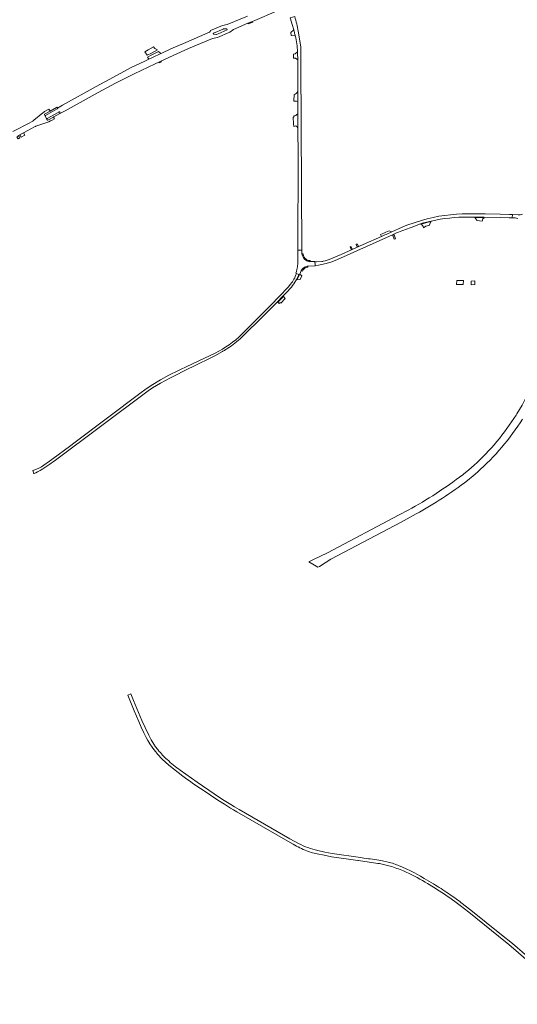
# Model space of a CAD drawing. Header units: metres. Extents: x 166325 to 190320, y 381923 to 404576.
# Tile 943 of 1056: x 181365 to 181872, y 383240 to 384244. Entities that reach past the tile are written whole.
import ezdxf

# ---------------------------------------------------------------- set-up
doc = ezdxf.new("R2010")
doc.units = ezdxf.units.M
for name, color, linetype, lineweight in [('B-WE-VH-VERHARDING_ASFALT-GV', 8, 'Continuous', 18), ('B-WE-VH-VERHARDING_BETON-GV', 8, 'Continuous', 18), ('B-WE-VH-VERHARDING_BETONSTRAATSTEEN-GV', 8, 'Continuous', 18), ('B-WE-VH-VERHARDING_GESLOTEN-GV', 8, 'Continuous', 18)]:
    doc.layers.add(name, color=color, linetype=linetype, lineweight=lineweight)

msp = doc.modelspace()

# ---------------------------------------------------------------- linework, layer by layer
at = {"layer": 'B-WE-VH-VERHARDING_ASFALT-GV', "flags": 128}
for points in [[(181405.778, 384148.659), (181406.349, 384148.806), (181410.968, 384151.345), (181444.587, 384170.002), (181462.238, 384179.37), (181481.526, 384189.058), (181502.7, 384199.27), (181506.547, 384201.048), (181508.69, 384202.038), (181521.31, 384207.87), (181536.91, 384214.74), (181561.373, 384225.18), (181566.418, 384226.092), (181578.926, 384231.522), (181582.656, 384234.263), (181597.42, 384240.564), (181601.992, 384242.515), (181628.88, 384253.99)], [(181596.854, 384247.991), (181576.207, 384239.209), (181571.522, 384238.301), (181559.268, 384233.21), (181558.854, 384232.306), (181558.658, 384231.897), (181558.315, 384231.599), (181553.457, 384229.466), (181533.93, 384221.13), (181518.75, 384214.42), (181509.593, 384210.174), (181508.438, 384209.638), (181500.184, 384205.81), (181496.326, 384203.956), (181492.199, 384201.969), (181478.466, 384195.358), (181460.511, 384185.791), (181442.666, 384176.02), (181408.47, 384156.995), (181403.378, 384154.117)], [(181645.07, 384247.435), (181640.479, 384246.052), (181642.769, 384238.45), (181643.813, 384234.788), (181644.009, 384233.995), (181644.729, 384231.091)], [(181648.125, 384160.793), (181648.175, 384148.255), (181648.189, 384144.705), (181648.223, 384138.51), (181648.247, 384134.121), (181648.406, 384105.082), (181648.31, 384009.15), (181652.178, 384009.386), (181651.333, 384199.971), (181651.329, 384200.802), (181651.251, 384208.091), (181651.212, 384211.741), (181651.144, 384216.194), (181650.722, 384220.628), (181648.66, 384232.46)], [(181647.877, 384211.606), (181647.879, 384211.576), (181647.884, 384211.464), (181648.034, 384208.266), (181648.118, 384205.412), (181648.144, 384203.435), (181648.155, 384202.557), (181648.128, 384171.079), (181648.126, 384168.579), (181648.12, 384161.941), (181648.125, 384160.793)], [(181644.433, 384167.726), (181644.241, 384161.841), (181644.243, 384161.024)], [(181648.125, 384160.793), (181648.12, 384161.941), (181648.126, 384168.579), (181648.128, 384171.079)], [(181403.198, 384153.356), (181403.035, 384153.264), (181390.994, 384146.486), (181390.59, 384146.211), (181392.241, 384143.175), (181392.72, 384143.388)], [(181644.243, 384161.024), (181644.646, 384161.306), (181645.678, 384161.344)], [(181392.72, 384143.388), (181404.764, 384150.12), (181404.921, 384150.207)], [(181405.656, 384149.996), (181405.966, 384149.441)], [(181822.044, 384043.044), (181828.509, 384043.009), (181838.182, 384042.926), (181854.57, 384042.644), (181863.682, 384042.389), (181866.724, 384042.304), (181866.879, 384045.578), (181863.871, 384045.655), (181854.261, 384045.902), (181839.05, 384046.176), (181821.877, 384046.312)], [(181822.044, 384043.044), (181828.509, 384043.009), (181838.182, 384042.926), (181854.57, 384042.644), (181863.682, 384042.389), (181866.724, 384042.304), (181866.879, 384045.578), (181863.871, 384045.655), (181854.261, 384045.902), (181839.05, 384046.176), (181821.877, 384046.312)], [(181876.626, 384045.943), (181876.679, 384045.774), (181874.667, 384045.42), (181872.69, 384045.429), (181866.879, 384045.578), (181866.724, 384042.304), (181867.032, 384042.295), (181869.745, 384042.15), (181872.431, 384041.612)], [(181876.626, 384045.943), (181876.679, 384045.774), (181874.667, 384045.42), (181872.69, 384045.429), (181866.879, 384045.578), (181866.724, 384042.304), (181867.032, 384042.295), (181869.745, 384042.15), (181872.431, 384041.612)], [(181774.334, 384039.655), (181759.244, 384034.687), (181754.469, 384032.773), (181744.023, 384028.04), (181738.148, 384025.379), (181736.907, 384024.816), (181736.847, 384024.789), (181733.314, 384023.229), (181714.965, 384015.026), (181692.331, 384004.697), (181680.298, 383999.597), (181678.145, 383998.941), (181675.982, 383998.445), (181673.982, 383997.987)], [(181774.334, 384039.655), (181759.244, 384034.687), (181754.469, 384032.773), (181744.023, 384028.04), (181738.148, 384025.379), (181736.907, 384024.816), (181736.847, 384024.789), (181733.314, 384023.229), (181714.965, 384015.026), (181692.331, 384004.697), (181680.298, 383999.597), (181678.145, 383998.941), (181675.982, 383998.445), (181673.982, 383997.987)], [(181763.593, 384032.497), (181775.045, 384036.741), (181779.502, 384037.911), (181783.987, 384038.963)], [(181763.593, 384032.497), (181775.045, 384036.741), (181779.502, 384037.911), (181783.987, 384038.963)], [(181672.698, 383997.761), (181667.121, 383997.375), (181665.586, 383997.269), (181665.788, 383994.257), (181665.828, 383993.657), (181669.185, 383994.139), (181676.934, 383995.575), (181682.857, 383997.465), (181688.615, 383999.808), (181737.8, 384021.76), (181744.808, 384024.983), (181746.159, 384025.604), (181748.89, 384026.86)], [(181672.698, 383997.761), (181667.121, 383997.375), (181665.586, 383997.269), (181665.788, 383994.257), (181665.828, 383993.657), (181669.185, 383994.139), (181676.934, 383995.575), (181682.857, 383997.465), (181688.615, 383999.808), (181737.8, 384021.76), (181744.808, 384024.983), (181746.159, 384025.604), (181748.89, 384026.86)], [(181645.205, 383976.549), (181646.786, 383979.23), (181648.136, 383981.783), (181649.365, 383984.38), (181646.762, 383985.462)], [(181640.887, 383974.596), (181638.378, 383971.711), (181635.422, 383968.314), (181632.27, 383965.102), (181618.078, 383950.359), (181591.154, 383923.555)], [(181589.295, 383918.98), (181592.824, 383922.432), (181598.642, 383928.122), (181605.939, 383935.258), (181619.984, 383948.993), (181627.446, 383956.711), (181633.068, 383962.527), (181637.659, 383967.277), (181640.319, 383970.029)], [(181564.067, 383904.353), (181547.396, 383896.39), (181540.998, 383893.334), (181540.805, 383893.242), (181538.883, 383892.324), (181536.524, 383891.197), (181516.884, 383881.816), (181508.29, 383877.09), (181500.562, 383872.412), (181493.772, 383867.823), (181487.277, 383863.06), (181421.223, 383813.512), (181415.538, 383809.248), (181398.861, 383796.738), (181397.552, 383795.756), (181387.019, 383788.222), (181385.053, 383787.303), (181383.458, 383786.654), (181379.014, 383784.817), (181378.22, 383784.587), (181377.993, 383784.521), (181379.13, 383781.383)], [(181379.13, 383781.383), (181379.292, 383781.449), (181381.097, 383782.262), (181382.854, 383783.176), (181385.549, 383784.671), (181388.182, 383786.272), (181395.314, 383791.066), (181399.344, 383793.776), (181399.821, 383794.133), (181495.563, 383865.851), (181500.07, 383868.92), (181508.15, 383873.69), (181518.32, 383879.24), (181537.8, 383888.802), (181540.094, 383889.928), (181563.635, 383901.482)], [(181563.635, 383901.482), (181571.451, 383906.052), (181571.883, 383906.292)], [(181871.319, 383842.27), (181870.643, 383841.192)], [(181827.759, 383790.028), (181822.461, 383785.369), (181817.031, 383780.865), (181816.322, 383780.31)], [(181821.019, 383774.277), (181826.769, 383779.019), (181831.212, 383782.878)], [(181760.713, 383744.201), (181751.577, 383739.362), (181678.56, 383700.685), (181663.393, 383693.672), (181659.418, 383691.665)], [(181659.418, 383691.665), (181663.537, 383689.173), (181668.678, 383686.061), (181670.308, 383686.908), (181681.71, 383694.056), (181753.459, 383732.094)], [(181753.459, 383732.094), (181768.96, 383740.312)], [(181506.053, 383499.538), (181505.897, 383499.743), (181505.212, 383500.641), (181503.211, 383502.974), (181501.459, 383505.499), (181498.756, 383510.009), (181496.28, 383514.647), (181492.475, 383522.513), (181489.132, 383529.823), (181480.675, 383550.029), (181477.891, 383556.818), (181475.027, 383555.658), (181481.572, 383539.525), (181486.012, 383528.877), (181488.565, 383523.058), (181491.271, 383517.309), (181493.763, 383512.339), (181495.306, 383509.432), (181497.43, 383505.874), (181499.749, 383502.441), (181501.477, 383500.061), (181503.338, 383497.707), (181504.558, 383496.27), (181505.28, 383495.42), (181509.881, 383490.329), (181513.262, 383487.26), (181516.78, 383484.35), (181531.162, 383472.923)], [(181648.975, 383404.308), (181644.419, 383406.629), (181639.963, 383409.138), (181588.384, 383438.966), (181583.634, 383441.745), (181579.969, 383443.949), (181571.373, 383449.327), (181562.914, 383454.918), (181545.511, 383466.844), (181528.303, 383479.049)], [(181551.619, 383458.559), (181566.741, 383448.67), (181573.454, 383444.28), (181579.503, 383440.479), (181582.754, 383438.544), (181586.091, 383436.76), (181640.485, 383405.297), (181643.448, 383403.583)], [(181663.141, 383394.924), (181667.824, 383393.9), (181675.203, 383392.287), (181682.612, 383390.82), (181697.443, 383388.698), (181709.261, 383387.007), (181710.149, 383386.88), (181729.589, 383384.098), (181731.517, 383383.773), (181737.013, 383382.646), (181742.442, 383381.23)], [(181740.194, 383385.439), (181734.498, 383386.711), (181728.729, 383387.599), (181721.866, 383388.564), (181720.328, 383388.78), (181715.504, 383389.458), (181712.084, 383389.939), (181683.042, 383394.02), (181675.773, 383395.416), (181668.554, 383397.05)], [(181786.48, 383363.181), (181777.056, 383368.797), (181773.326, 383371.02), (181769.539, 383373.147), (181767.229, 383374.348), (181763.766, 383376.148), (181757.883, 383378.926), (181752.384, 383381.287), (181751.595, 383381.626)], [(181777.936, 383364.994), (181780.473, 383363.448), (181786.346, 383359.87), (181792.155, 383356.187)], [(181813.652, 383341.15), (181822.561, 383334.32), (181852.781, 383309.94), (181863.242, 383301.27), (181873.201, 383292.88), (181883.142, 383284.03), (181897.2, 383271.207), (181927.429, 383243.626), (181931.187, 383240.374)], [(181934.291, 383242.008), (181934.175, 383242.113), (181876.97, 383293.73), (181872.04, 383298.023), (181867.043, 383302.238), (181855.881, 383311.26), (181824.37, 383336.37), (181814.429, 383344.292)]]:
    msp.add_lwpolyline(points, dxfattribs=at)
at = {"layer": 'B-WE-VH-VERHARDING_ASFALT-GV'}
for points in [[(181648.66, 384232.46, 0.03019334), (181645.07, 384247.435)], [(181644.729, 384231.091, -0.00988259), (181645.594, 384227.74)], [(181645.594, 384227.74, -0.0463023), (181647.877, 384211.606)], [(181648.128, 384171.079, -0.16033719), (181644.433, 384167.726)], [(181403.378, 384154.117, -0.4388958), (181403.198, 384153.356)], [(181645.678, 384161.344, -0.18270309), (181648.125, 384160.793)], [(181404.921, 384150.207, -0.34937934), (181405.656, 384149.996)], [(181405.966, 384149.441, -0.31966337), (181405.778, 384148.659)], [(181821.877, 384046.312, 0.07250379), (181774.334, 384039.655)], [(181821.877, 384046.312, 0.07250379), (181774.334, 384039.655)], [(181783.987, 384038.963, -0.05515388), (181822.044, 384043.044)], [(181783.987, 384038.963, -0.05515388), (181822.044, 384043.044)], [(181748.89, 384026.86, -0.01522882), (181763.593, 384032.497)], [(181748.89, 384026.86, -0.01522882), (181763.593, 384032.497)], [(181673.982, 383997.987, -0.00933088), (181672.698, 383997.761)], [(181673.982, 383997.987, -0.00933088), (181672.698, 383997.761)], [(181646.762, 383985.462, -0.08439934), (181640.887, 383974.596)], [(181640.319, 383970.029, 0.04261379), (181645.205, 383976.549)], [(181591.154, 383923.555, -0.07813547), (181564.067, 383904.353)], [(181574.813, 383908.011, 0.04954057), (181589.295, 383918.98)], [(181571.883, 383906.292, 0.00923876), (181574.813, 383908.011)], [(181890.536, 383879.961, -0.04333033), (181871.319, 383842.27)], [(181870.643, 383841.192, -0.06879501), (181827.759, 383790.028)], [(181831.212, 383782.878, 0.07075643), (181877.14, 383837.124)], [(181816.322, 383780.31, -0.03842382), (181760.713, 383744.201)], [(181768.96, 383740.312, 0.03536259), (181821.019, 383774.277)], [(181515.033, 383489.928, -0.04894952), (181506.053, 383499.538)], [(181528.303, 383479.049, -0.02977272), (181515.033, 383489.928)], [(181531.162, 383472.923, 0.00956676), (181551.619, 383458.559)], [(181643.448, 383403.583, 0.02598241), (181657.292, 383396.709)], [(181668.554, 383397.05, -0.05547452), (181648.975, 383404.308)], [(181657.292, 383396.709, 0.02307135), (181663.141, 383394.924)], [(181751.595, 383381.626, 0.03445914), (181740.194, 383385.439)], [(181742.442, 383381.23, -0.0337143), (181755.916, 383376.328)], [(181755.916, 383376.328, -0.03207307), (181777.936, 383364.994)], [(181801.875, 383353.197, 0.01179145), (181786.48, 383363.181)], [(181792.155, 383356.187, -0.01566068), (181813.652, 383341.15)], [(181814.429, 383344.292, 0.0152337), (181801.875, 383353.197)]]:
    msp.add_lwpolyline(points, format="xyb", dxfattribs=at)
at = {"layer": 'B-WE-VH-VERHARDING_ASFALT-GV', "flags": 128}
for points in [[(181575.885, 384234.772), (181576.209, 384234.308), (181576.107, 384233.882), (181566.93, 384229.866), (181565.446, 384229.289), (181564.887, 384229.262), (181562.688, 384229.547), (181562.198, 384229.88), (181562.005, 384230.276), (181562.272, 384230.668), (181572.073, 384234.711), (181572.501, 384234.838), (181575.427, 384234.973)], [(181652.221, 383983.048), (181650.263, 383984.932), (181649.92, 383984.149), (181648.673, 383981.514), (181647.31, 383978.937), (181650.435, 383979.406)]]:
    msp.add_lwpolyline(points, close=True, dxfattribs=at)
at = {"layer": 'B-WE-VH-VERHARDING_BETON-GV', "flags": 128}
for points in [[(181653.581, 384005.366), (181652.25, 384005.429), (181653.061, 384003.541), (181653.879, 384001.481), (181655.398, 383999.584), (181657.241, 383998.303), (181659.86, 383997.535), (181660.574, 383997.572), (181660.652, 383998.598)], [(181658.57, 383991.91), (181658.362, 383992.89), (181657.658, 383992.789), (181656.768, 383992.565), (181655.907, 383992.249), (181655.084, 383991.844), (181654.307, 383991.356), (181653.586, 383990.79), (181652.928, 383990.151), (181651.654, 383988.436), (181652.83, 383987.89)]]:
    msp.add_lwpolyline(points, dxfattribs=at)
at = {"layer": 'B-WE-VH-VERHARDING_BETON-GV'}
for points in [[(181656.942, 383999.641, -0.2496124), (181653.581, 384005.366)], [(181652.83, 383987.89, -0.22674548), (181657.05, 383991.657)], [(181660.652, 383998.598, -0.13939908), (181656.942, 383999.641)], [(181657.05, 383991.657, -0.05846593), (181658.57, 383991.91)]]:
    msp.add_lwpolyline(points, format="xyb", dxfattribs=at)
at = {"layer": 'B-WE-VH-VERHARDING_BETONSTRAATSTEEN-GV', "flags": 128}
for points in [[(181602.357, 384241.836), (181601.992, 384242.515), (181597.42, 384240.564), (181597.767, 384239.868)], [(181575.885, 384234.772), (181575.427, 384234.973), (181572.501, 384234.838), (181572.073, 384234.711), (181562.272, 384230.668), (181562.005, 384230.276), (181562.198, 384229.88), (181562.688, 384229.547), (181564.887, 384229.262), (181565.446, 384229.289), (181566.93, 384229.866), (181576.107, 384233.882), (181576.209, 384234.308)], [(181505.05, 384213.415), (181502.484, 384214.883), (181501.096, 384216.47), (181495.779, 384213.481), (181492.354, 384211.556), (181494.609, 384207.931), (181498.956, 384210.255)], [(181495.09, 384206.082), (181496.326, 384203.956), (181500.184, 384205.81), (181508.438, 384209.638), (181506.061, 384211.677), (181498.825, 384208.014)], [(181643.895, 384209.041), (181643.742, 384209.008), (181643.673, 384205.102), (181644.256, 384205.115), (181645.734, 384205.147), (181648.144, 384203.435), (181648.118, 384205.412), (181648.034, 384208.266), (181647.884, 384211.464), (181647.879, 384211.576), (181647.877, 384211.606), (181645.4, 384209.37)], [(181507.047, 384200.236), (181509.189, 384201.234), (181508.69, 384202.038), (181506.547, 384201.048)], [(181644.116, 384135.507), (181646.307, 384135.923), (181646.562, 384135.743), (181647.55, 384135.047), (181648.247, 384134.121), (181648.223, 384138.51), (181648.189, 384144.705), (181648.175, 384148.255), (181647.243, 384147.447), (181646.248, 384146.72), (181645.74, 384146.546), (181645.218, 384146.367), (181644.134, 384146.264), (181644.195, 384144.743), (181643.329, 384144.751), (181643.785, 384138.12)], [(181838.177, 384042.326), (181828.506, 384042.409), (181830.594, 384039.884), (181830.575, 384039.478), (181835.996, 384038.912), (181836.753, 384041.147)], [(181838.177, 384042.326), (181828.506, 384042.409), (181830.594, 384039.884), (181830.575, 384039.478), (181835.996, 384038.912), (181836.753, 384041.147)], [(181773.512, 384035.555), (181774.894, 384034.672), (181775.106, 384034.509), (181775.299, 384034.323), (181775.472, 384034.118), (181775.62, 384033.895), (181775.744, 384033.658), (181775.842, 384033.408), (181776.193, 384031.989), (181778.531, 384033.583), (181782.341, 384034.769), (181782.448, 384035.587), (181784.12, 384038.378), (181779.647, 384037.329), (181775.204, 384036.162)], [(181744.023, 384028.04), (181743.075, 384028.35), (181741.371, 384028.907), (181738.041, 384027.525), (181736.012, 384026.701), (181732.373, 384025.224), (181733.058, 384023.772), (181733.314, 384023.229), (181736.847, 384024.789), (181736.907, 384024.816), (181738.148, 384025.379)], [(181745.049, 384024.302), (181746.45, 384020.333), (181747.829, 384020.874), (181746.399, 384024.923)], [(181701.428, 384012.661), (181702.64, 384010.058), (181703.594, 384010.482), (181702.396, 384013.054)], [(181709.966, 384013.317), (181708.85, 384015.674), (181707.57, 384015.154), (181708.706, 384012.756)], [(181629.091, 383954.864), (181629.787, 383955.583), (181629.791, 383955.588), (181629.923, 383955.669), (181630.068, 383955.726), (181630.22, 383955.755), (181630.376, 383955.756), (181630.529, 383955.729), (181630.674, 383955.675), (181630.808, 383955.595), (181630.924, 383955.492), (181631.005, 383955.389), (181635.276, 383959.985), (181633.499, 383962.11), (181627.877, 383956.294)]]:
    msp.add_lwpolyline(points, close=True, dxfattribs=at)
for points in [[(181644.729, 384231.091), (181644.009, 384233.995), (181640.955, 384231.197)], [(181640.955, 384231.197), (181641.529, 384228.126), (181645.594, 384227.74)], [(181402.329, 384154.878), (181402.322, 384154.874), (181395.665, 384151.131), (181390.159, 384148.034)], [(181394.572, 384153.022), (181390.179, 384150.576)], [(181390.994, 384146.486), (181403.035, 384153.264), (181403.198, 384153.356)], [(181395.665, 384151.131), (181394.572, 384153.022)], [(181403.378, 384154.117), (181403.082, 384154.682)], [(181388.436, 384149.269), (181379.236, 384141.678), (181378.618, 384141.168)], [(181381.106, 384135.534), (181381.215, 384135.573), (181394.306, 384140.25), (181396.255, 384140.997), (181396.98, 384141.337), (181397.707, 384141.674), (181400.243, 384143.082), (181399.202, 384145.013)], [(181389.926, 384147.279), (181390.246, 384146.695)], [(181390.246, 384146.695), (181389.926, 384147.279)], [(181390.159, 384148.034), (181395.665, 384151.131)], [(181392.72, 384143.388), (181392.241, 384143.175), (181390.59, 384146.211), (181390.994, 384146.486)], [(181392.486, 384142.763), (181392.541, 384142.65), (181392.822, 384142.069)], [(181392.822, 384142.069), (181392.541, 384142.65), (181392.486, 384142.763)], [(181404.921, 384150.207), (181404.764, 384150.12), (181392.72, 384143.388)], [(181393.477, 384141.843), (181393.545, 384141.867), (181399.202, 384145.013), (181399.475, 384145.165)], [(181399.202, 384145.013), (181393.545, 384141.867), (181393.477, 384141.843)], [(181399.475, 384145.165), (181405.778, 384148.659)], [(181405.966, 384149.441), (181405.656, 384149.996)], [(181376.778, 384140.146), (181374.427, 384138.91), (181358.459, 384130.511), (181357.935, 384130.192)], [(181362.769, 384125.908), (181368.61, 384129.001), (181373.128, 384131.375), (181375.438, 384132.588)], [(181375.438, 384132.588), (181380.491, 384135.243), (181380.796, 384135.403)], [(181378.012, 384140.796), (181377.996, 384140.787), (181376.778, 384140.146)], [(181658.362, 383992.89), (181658.566, 383992.919), (181665.85, 383993.218), (181665.828, 383993.657), (181665.788, 383994.257), (181665.586, 383997.269), (181665.546, 383997.868), (181663.239, 383997.709), (181660.574, 383997.572), (181659.86, 383997.535), (181657.241, 383998.303), (181655.398, 383999.584), (181653.879, 384001.481), (181653.061, 384003.541), (181652.25, 384005.429), (181652.187, 384007.275), (181652.178, 384009.386), (181648.31, 384009.15), (181648.301, 383999.868), (181648.299, 383997.294)], [(181647.276, 383989.536), (181646.794, 383987.6), (181646.207, 383985.693), (181646.762, 383985.462), (181649.365, 383984.38), (181649.92, 383984.149), (181650.263, 383984.932), (181650.948, 383986.584), (181651.588, 383988.255), (181651.654, 383988.436), (181652.928, 383990.151), (181653.586, 383990.79), (181654.307, 383991.356), (181655.084, 383991.844), (181655.907, 383992.249), (181656.768, 383992.565), (181657.658, 383992.789), (181658.362, 383992.89)]]:
    msp.add_lwpolyline(points, dxfattribs=at)
at = {"layer": 'B-WE-VH-VERHARDING_BETONSTRAATSTEEN-GV'}
for points in [[(181645.594, 384227.74, 0.00988259), (181644.729, 384231.091)], [(181403.082, 384154.682, 0.39870218), (181402.329, 384154.878)], [(181403.198, 384153.356, 0.4388958), (181403.378, 384154.117)], [(181390.179, 384150.576, 0.03148812), (181388.436, 384149.269)], [(181390.159, 384148.034, 0.3322784), (181389.926, 384147.279)], [(181389.926, 384147.279, -0.3322784), (181390.159, 384148.034)], [(181390.246, 384146.695, 0.349303), (181390.994, 384146.486)], [(181390.994, 384146.486, -0.349303), (181390.246, 384146.695)], [(181392.72, 384143.388, 0.35794569), (181392.486, 384142.763)], [(181392.486, 384142.763, -0.35794569), (181392.72, 384143.388)], [(181392.822, 384142.069, 0.31446717), (181393.477, 384141.843)], [(181393.477, 384141.843, -0.31446717), (181392.822, 384142.069)], [(181405.656, 384149.996, 0.34937934), (181404.921, 384150.207)], [(181405.778, 384148.659, 0.31966337), (181405.966, 384149.441)], [(181378.618, 384141.168, -0.03279934), (181378.012, 384140.796)], [(181380.796, 384135.403, -0.02378596), (181381.106, 384135.534)], [(181648.16, 383995.041, -0.03488217), (181647.276, 383989.536)], [(181648.299, 383997.294, -0.01373454), (181648.16, 383995.041)]]:
    msp.add_lwpolyline(points, format="xyb", dxfattribs=at)
at = {"layer": 'B-WE-VH-VERHARDING_GESLOTEN-GV', "flags": 128}
for points in [[(181363.138, 384122.749), (181365.011, 384123.957), (181363.83, 384125.79), (181361.99, 384124.618)], [(181369.963, 384126.474), (181368.789, 384128.757), (181365.074, 384126.832), (181366.306, 384124.484), (181370.003, 384126.396)], [(181811.685, 383978.45), (181810.125, 383978.451), (181810.029, 383974.405), (181816.752, 383974.148), (181816.97, 383978.476), (181812.666, 383978.455)], [(181824.975, 383973.974), (181828.655, 383974.129), (181828.496, 383977.895), (181824.816, 383977.74)], [(181824.975, 383973.974), (181828.655, 383974.129), (181828.496, 383977.895), (181824.816, 383977.74)]]:
    msp.add_lwpolyline(points, close=True, dxfattribs=at)

doc.saveas('drawing.dxf')
